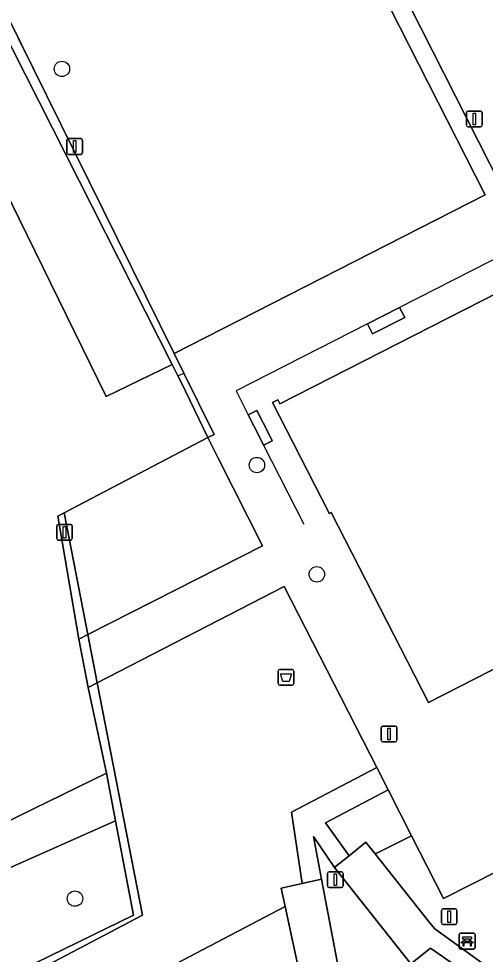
# Model space of a CAD drawing. Extents: x 158835 to 160077, y 386387 to 387778.
# Drawn here: x 159546.4 to 159576, y 387133.1 to 387192.5 of the extents above; entities that cross this region are included whole.
import ezdxf

# ---------------------------------------------------------------- set-up
doc = ezdxf.new("R2010")
doc.units = 0
for name, color, linetype in [('IMGEO_Afvalbak', 7, 'Continuous'), ('IMGEO_Bank', 7, 'Continuous'), ('IMGEO_Berm_groen', 7, 'Continuous'), ('IMGEO_Boom', 7, 'Continuous'), ('IMGEO_Groenvoorziening', 7, 'Continuous'), ('IMGEO_Haag', 7, 'Continuous'), ('IMGEO_Hek', 7, 'Continuous'), ('IMGEO_Lichtmast', 7, 'Continuous'), ('IMGEO_Muur', 7, 'Continuous'), ('IMGEO_Pand', 7, 'Continuous'), ('IMGEO_Parkeervlak_gesloten', 7, 'Continuous'), ('IMGEO_Rijbaan_lokaal_gesloten', 7, 'Continuous'), ('IMGEO_Voetpad_halfverhard', 7, 'Continuous'), ('IMGEO_Voetpad_open', 7, 'Continuous')]:
    doc.layers.add(name, color=color, linetype=linetype)

msp = doc.modelspace()

# ---------------------------------------------------------------- linework, layer by layer
at = {"layer": 'IMGEO_Afvalbak'}
for p, q in [((159562.855, 387150.3), (159562.855, 387151.1)), ((159562.855, 387151.1), (159562.855, 387150.3)), ((159562.955, 387151.2), (159563.745, 387151.2)), ((159563.745, 387151.2), (159562.955, 387151.2)), ((159563.845, 387151.1), (159563.845, 387150.3)), ((159563.845, 387150.3), (159563.845, 387151.1)), ((159563.745, 387150.2), (159562.955, 387150.2)), ((159562.955, 387150.2), (159563.745, 387150.2))]:
    msp.add_line(p, q, dxfattribs=at)
msp.add_lwpolyline([(159562.998, 387150.914), (159563.702, 387150.914), (159563.553, 387150.444), (159563.147, 387150.444), (159562.998, 387150.914)], dxfattribs=at)
for centre, start, end in [((159562.955, 387151.1), 90, 180), ((159562.955, 387151.1), 90, 180), ((159563.745, 387151.1), 0, 90), ((159563.745, 387151.1), 360, 90), ((159562.955, 387150.3), 180, 270), ((159562.955, 387150.3), 180, 270), ((159563.745, 387150.3), 270, 0), ((159563.745, 387150.3), 270, 0)]:
    msp.add_arc(centre, 0.1, start, end, dxfattribs=at)
at = {"layer": 'IMGEO_Bank'}
for p, q in [((159574.43, 387134.454), (159575.271, 387134.454)), ((159575.271, 387134.454), (159574.43, 387134.454)), ((159574.355, 387133.529), (159574.355, 387134.37)), ((159574.355, 387134.37), (159574.355, 387133.529)), ((159575.052, 387133.852), (159574.659, 387133.852)), ((159574.664, 387133.96), (159574.664, 387134.066)), ((159574.708, 387134.066), (159574.708, 387133.96)), ((159574.996, 387134.072), (159574.714, 387134.072)), ((159574.714, 387133.954), (159574.996, 387133.954)), ((159575.002, 387133.96), (159575.002, 387134.066)), ((159575.046, 387134.066), (159575.046, 387133.96)), ((159575.355, 387134.379), (159575.355, 387133.538)), ((159575.355, 387133.538), (159575.355, 387134.379)), ((159575.28, 387133.454), (159574.439, 387133.454)), ((159574.439, 387133.454), (159575.28, 387133.454))]:
    msp.add_line(p, q, dxfattribs=at)
for points in [[(159574.602, 387133.852), (159574.46, 387133.852), (159574.572, 387133.954), (159574.658, 387133.954)], [(159574.658, 387134.072), (159574.572, 387134.072), (159574.572, 387134.233), (159575.135, 387134.233), (159575.135, 387134.072), (159575.052, 387134.072)], [(159574.652, 387133.845), (159574.652, 387133.638), (159574.609, 387133.638), (159574.609, 387133.845)], [(159575.052, 387133.954), (159575.135, 387133.954), (159575.247, 387133.852), (159575.108, 387133.852)], [(159575.102, 387133.845), (159575.102, 387133.638), (159575.058, 387133.638), (159575.058, 387133.845)]]:
    msp.add_lwpolyline(points, dxfattribs=at)
for centre, radius, start, end in [((159574.433, 387134.376), 0.0779, 92.4484, 184.28452), ((159574.433, 387134.376), 0.0779, 92.4484, 184.28452), ((159575.277, 387134.376), 0.0779, 2.4484, 94.28452), ((159575.277, 387134.376), 0.0779, 2.4484, 94.28452), ((159574.602, 387133.845), 0.00671, 2.89567, 87.10433), ((159574.659, 387133.845), 0.00671, 92.89567, 177.10433), ((159574.657, 387134.065), 0.00671, 2.89567, 87.10433), ((159574.657, 387133.961), 0.00671, 272.89567, 357.10433), ((159574.714, 387134.065), 0.00671, 92.89567, 177.10433), ((159574.714, 387133.961), 0.00671, 182.89567, 267.10433), ((159574.996, 387134.065), 0.00671, 2.89567, 87.10433), ((159574.996, 387133.961), 0.00671, 272.89567, 357.10433), ((159575.053, 387134.065), 0.00671, 92.89567, 177.10433), ((159575.053, 387133.961), 0.00671, 182.89567, 267.10433), ((159575.051, 387133.845), 0.00671, 2.89567, 87.10433), ((159575.108, 387133.845), 0.00671, 92.89567, 177.10433), ((159574.433, 387133.532), 0.0779, 182.4484, 274.28452), ((159574.433, 387133.532), 0.0779, 182.4484, 274.28452), ((159575.277, 387133.532), 0.0779, 272.4484, 4.28452), ((159575.277, 387133.532), 0.0779, 272.4484, 4.28452)]:
    msp.add_arc(centre, radius, start, end, dxfattribs=at)
at = {"layer": 'IMGEO_Berm_groen'}
msp.add_lwpolyline([(159545.455, 387193.094), (159543.295, 387197.466), (159542.838, 387197.235), (159542.648, 387197.139), (159543.402, 387195.647), (159556.115, 387170.566), (159556.486, 387169.833), (159556.691, 387169.429), (159558.393, 387165.922), (159558.781, 387166.121), (159556.866, 387169.998), (159556.247, 387171.251)], close=True, dxfattribs=at)
at = {"layer": 'IMGEO_Boom'}
for centre in [(159549.121, 387189.319), (159561.504, 387164.175), (159565.311, 387157.24), (159549.951, 387136.657)]:
    msp.add_circle(centre, 0.489, dxfattribs=at)
at = {"layer": 'IMGEO_Groenvoorziening'}
for points in [[(159577.338, 387216.22), (159577.041, 387216.379), (159576.743, 387216.529), (159576.443, 387216.658), (159576.139, 387216.757), (159575.832, 387216.816), (159575.64, 387216.827), (159575.201, 387216.785), (159574.881, 387216.723), (159570.432, 387214.451), (159562.636, 387210.271), (159568.281, 387199.118), (159577.032, 387181.829), (159591.224, 387189.034)], [(159561.585, 387209.708), (159556.718, 387207.099), (159557.223, 387206.087), (159559.58, 387207.353), (159560.655, 387207.902), (159563.538, 387202.36), (159545.455, 387193.094), (159556.247, 387171.251), (159575.995, 387181.335), (159562.731, 387207.414)], [(159559.068, 387164.561), (159558.724, 387165.239), (159558.393, 387165.922), (159549.259, 387161.146), (159550.765, 387153.417), (159561.861, 387159.049)], [(159549.259, 387161.146), (159548.863, 387160.939), (159550.192, 387153.126), (159550.765, 387153.417)], [(159569.832, 387143.557), (159565.857, 387141.47), (159567.361, 387139.379), (159568.43, 387140.228), (159568.491, 387140.152), (159569.017, 387139.489), (159569.254, 387139.606), (159571.327, 387140.633)]]:
    msp.add_lwpolyline(points, close=True, dxfattribs=at)
for points in [[(159563.306, 387136.146), (159563.054, 387137.321), (159564.382, 387137.62), (159563.706, 387142.138), (159569.109, 387144.972), (159563.232, 387156.466), (159551.362, 387150.353), (159554.237, 387135.602), (159533.975, 387124.956)], [(159609.89, 387099.368), (159587.559, 387143.504), (159588.805, 387144.197), (159588.69, 387144.418), (159573.359, 387136.658), (159571.327, 387140.633), (159569.254, 387139.606), (159569.017, 387139.489), (159572.466, 387135.143), (159572.796, 387134.727), (159575.794, 387132.584)], [(159575.005, 387131.765), (159574.746, 387131.955), (159572.53, 387133.511), (159571.279, 387132.518), (159566.424, 387138.636), (159565.102, 387140.592), (159565.612, 387137.896), (159567.508, 387127.885)], [(159552.322, 387130.406), (159552.442, 387130.469), (159563.306, 387136.146)], [(159563.306, 387136.146), (159552.442, 387130.469), (159552.322, 387130.406)], [(159565.252, 387127.093), (159563.306, 387136.146)]]:
    msp.add_lwpolyline(points, dxfattribs=at)
at = {"layer": 'IMGEO_Haag'}
msp.add_lwpolyline([(159545.455, 387193.094), (159543.295, 387197.466), (159542.838, 387197.235), (159542.648, 387197.139), (159543.402, 387195.647), (159556.115, 387170.566), (159556.486, 387169.833), (159556.866, 387169.998), (159556.247, 387171.251)], close=True, dxfattribs=at)
at = {"layer": 'IMGEO_Hek'}
for points in [[(159556.247, 387171.251), (159543.295, 387197.466), (159542.838, 387197.235)], [(159558.765, 387166.153), (159556.866, 387169.998), (159556.247, 387171.251)], [(159550.765, 387153.417), (159549.259, 387161.146), (159558.391, 387165.921)], [(159558.391, 387165.921), (159558.777, 387166.119)], [(159551.362, 387150.353), (159550.765, 387153.417)], [(159554.237, 387135.602), (159551.362, 387150.353)], [(159554.237, 387135.602), (159533.975, 387124.956)]]:
    msp.add_lwpolyline(points, dxfattribs=at)
at = {"layer": 'IMGEO_Lichtmast'}
for p, q in [((159574.812, 387185.743), (159574.812, 387186.543)), ((159574.812, 387186.543), (159574.812, 387185.743)), ((159574.912, 387186.643), (159575.702, 387186.643)), ((159575.702, 387186.643), (159574.912, 387186.643)), ((159575.802, 387186.543), (159575.802, 387185.743)), ((159575.802, 387185.743), (159575.802, 387186.543)), ((159575.702, 387185.643), (159574.912, 387185.643)), ((159574.912, 387185.643), (159575.702, 387185.643)), ((159549.531, 387184.891), (159550.321, 387184.891)), ((159550.321, 387184.891), (159549.531, 387184.891)), ((159549.431, 387183.991), (159549.431, 387184.791)), ((159549.431, 387184.791), (159549.431, 387183.991)), ((159550.421, 387184.791), (159550.421, 387183.991)), ((159550.421, 387183.991), (159550.421, 387184.791)), ((159550.321, 387183.891), (159549.531, 387183.891)), ((159549.531, 387183.891), (159550.321, 387183.891)), ((159548.79, 387159.508), (159548.79, 387160.308)), ((159548.79, 387160.308), (159548.79, 387159.508)), ((159548.89, 387160.408), (159549.68, 387160.408)), ((159549.68, 387160.408), (159548.89, 387160.408)), ((159549.78, 387160.308), (159549.78, 387159.508)), ((159549.78, 387159.508), (159549.78, 387160.308)), ((159549.68, 387159.408), (159548.89, 387159.408)), ((159548.89, 387159.408), (159549.68, 387159.408)), ((159569.398, 387146.707), (159569.398, 387147.507)), ((159569.398, 387147.507), (159569.398, 387146.707)), ((159569.498, 387147.607), (159570.288, 387147.607)), ((159570.288, 387147.607), (159569.498, 387147.607)), ((159570.388, 387147.507), (159570.388, 387146.707)), ((159570.388, 387146.707), (159570.388, 387147.507)), ((159570.288, 387146.607), (159569.498, 387146.607)), ((159569.498, 387146.607), (159570.288, 387146.607)), ((159565.984, 387137.456), (159565.984, 387138.256)), ((159565.984, 387138.256), (159565.984, 387137.456)), ((159566.084, 387138.356), (159566.874, 387138.356)), ((159566.874, 387138.356), (159566.084, 387138.356)), ((159566.974, 387138.256), (159566.974, 387137.456)), ((159566.974, 387137.456), (159566.974, 387138.256)), ((159566.874, 387137.356), (159566.084, 387137.356)), ((159566.084, 387137.356), (159566.874, 387137.356)), ((159573.217, 387135.109), (159573.217, 387135.909)), ((159573.217, 387135.909), (159573.217, 387135.109)), ((159573.317, 387136.009), (159574.107, 387136.009)), ((159574.107, 387136.009), (159573.317, 387136.009)), ((159574.207, 387135.909), (159574.207, 387135.109)), ((159574.207, 387135.109), (159574.207, 387135.909)), ((159574.107, 387135.009), (159573.317, 387135.009)), ((159573.317, 387135.009), (159574.107, 387135.009))]:
    msp.add_line(p, q, dxfattribs=at)
for points in [[(159575.232, 387186.518), (159575.382, 387186.518), (159575.382, 387185.768), (159575.232, 387185.768), (159575.232, 387186.518)], [(159549.851, 387184.766), (159550.001, 387184.766), (159550.001, 387184.016), (159549.851, 387184.016), (159549.851, 387184.766)], [(159549.21, 387160.283), (159549.36, 387160.283), (159549.36, 387159.533), (159549.21, 387159.533), (159549.21, 387160.283)], [(159569.818, 387147.482), (159569.968, 387147.482), (159569.968, 387146.732), (159569.818, 387146.732), (159569.818, 387147.482)], [(159566.404, 387138.231), (159566.554, 387138.231), (159566.554, 387137.481), (159566.404, 387137.481), (159566.404, 387138.231)], [(159573.637, 387135.884), (159573.787, 387135.884), (159573.787, 387135.134), (159573.637, 387135.134), (159573.637, 387135.884)]]:
    msp.add_lwpolyline(points, dxfattribs=at)
for centre, start, end in [((159574.912, 387186.543), 90, 180), ((159574.912, 387186.543), 90, 180), ((159575.702, 387186.543), 0, 90), ((159575.702, 387186.543), 360, 90), ((159574.912, 387185.743), 180, 270), ((159574.912, 387185.743), 180, 270), ((159575.702, 387185.743), 270, 0), ((159575.702, 387185.743), 270, 0), ((159549.531, 387184.791), 90, 180), ((159549.531, 387184.791), 90, 180), ((159550.321, 387184.791), 0, 90), ((159550.321, 387184.791), 360, 90), ((159549.531, 387183.991), 180, 270), ((159549.531, 387183.991), 180, 270), ((159550.321, 387183.991), 270, 0), ((159550.321, 387183.991), 270, 0), ((159548.89, 387160.308), 90, 180), ((159548.89, 387160.308), 90, 180), ((159549.68, 387160.308), 0, 90), ((159549.68, 387160.308), 360, 90), ((159548.89, 387159.508), 180, 270), ((159548.89, 387159.508), 180, 270), ((159549.68, 387159.508), 270, 0), ((159549.68, 387159.508), 270, 0), ((159569.498, 387147.507), 90, 180), ((159569.498, 387147.507), 90, 180), ((159570.288, 387147.507), 0, 90), ((159570.288, 387147.507), 360, 90), ((159569.498, 387146.707), 180, 270), ((159569.498, 387146.707), 180, 270), ((159570.288, 387146.707), 270, 0), ((159570.288, 387146.707), 270, 0), ((159566.084, 387138.256), 90, 180), ((159566.084, 387138.256), 90, 180), ((159566.874, 387138.256), 0, 90), ((159566.874, 387138.256), 360, 90), ((159566.084, 387137.456), 180, 270), ((159566.084, 387137.456), 180, 270), ((159566.874, 387137.456), 270, 0), ((159566.874, 387137.456), 270, 0), ((159573.317, 387135.909), 90, 180), ((159573.317, 387135.909), 90, 180), ((159574.107, 387135.909), 0, 90), ((159574.107, 387135.909), 360, 90), ((159573.317, 387135.109), 180, 270), ((159573.317, 387135.109), 180, 270), ((159574.107, 387135.109), 270, 0), ((159574.107, 387135.109), 270, 0)]:
    msp.add_arc(centre, 0.1, start, end, dxfattribs=at)
at = {"layer": 'IMGEO_Muur'}
for points in [[(159577.424, 387177.672), (159570.563, 387174.176)], [(159568.517, 387173.144), (159560.179, 387168.885), (159560.955, 387167.362)], [(159561.932, 387165.435), (159564.486, 387160.425)]]:
    msp.add_lwpolyline(points, dxfattribs=at)
for points in [[(159568.517, 387173.144), (159568.836, 387172.505), (159570.892, 387173.531), (159570.563, 387174.176)], [(159562.476, 387165.722), (159562.281, 387166.106), (159561.498, 387167.644), (159560.955, 387167.362), (159561.726, 387165.842), (159561.932, 387165.435)]]:
    msp.add_lwpolyline(points, close=True, dxfattribs=at)
at = {"layer": 'IMGEO_Pand'}
msp.add_lwpolyline([(159577.801, 387175.857), (159577.897, 387175.668), (159562.957, 387168.061), (159562.826, 387168.318), (159562.501, 387168.153), (159566.041, 387161.202), (159566.091, 387161.104), (159566.225, 387161.172), (159572.395, 387149.094), (159591.185, 387158.692), (159591.249, 387158.568), (159591.347, 387158.618), (159597.785, 387161.907), (159597.659, 387162.154), (159591.291, 387174.62), (159587.963, 387181.133), (159587.725, 387181.01), (159578.245, 387176.084)], close=True, dxfattribs=at)
at = {"layer": 'IMGEO_Parkeervlak_gesloten'}
msp.add_lwpolyline([(159543.402, 387195.647), (159542.648, 387197.139), (159537.037, 387194.305), (159539.162, 387190.099), (159540.952, 387191.004), (159542.409, 387187.939), (159546.408, 387179.792), (159551.938, 387168.52), (159556.115, 387170.566)], close=True, dxfattribs=at)
at = {"layer": 'IMGEO_Rijbaan_lokaal_gesloten'}
for points in [[(159558.393, 387165.922), (159556.691, 387169.429), (159556.486, 387169.833), (159556.115, 387170.566), (159551.938, 387168.52), (159546.408, 387179.792), (159542.409, 387187.939), (159540.952, 387191.004), (159539.162, 387190.099), (159537.037, 387194.305), (159536.958, 387194.265), (159534.65, 387193.099), (159532.381, 387197.455), (159531.194, 387199.734), (159525.063, 387196.711)], [(159537.876, 387139.851), (159533.841, 387137.798), (159518.582, 387130.529), (159518.421, 387130.843), (159517.434, 387130.332), (159517.849, 387129.521), (159518.506, 387128.279), (159519.478, 387128.777), (159523.26, 387130.622), (159525.545, 387131.737), (159526.714, 387132.308), (159551.953, 387144.624), (159550.792, 387150.059), (159550.192, 387153.126), (159548.863, 387160.939), (159549.259, 387161.146), (159558.393, 387165.922)]]:
    msp.add_lwpolyline(points, dxfattribs=at)
at = {"layer": 'IMGEO_Voetpad_halfverhard'}
msp.add_lwpolyline([(159569.832, 387143.557), (159569.109, 387144.972), (159563.706, 387142.138), (159564.382, 387137.62), (159565.612, 387137.896), (159565.102, 387140.592), (159566.424, 387138.636), (159566.475, 387138.676), (159567.361, 387139.379), (159565.857, 387141.47)], close=True, dxfattribs=at)
for points in [[(159575.794, 387132.584), (159572.796, 387134.727), (159572.466, 387135.143), (159569.017, 387139.489), (159568.491, 387140.152), (159568.43, 387140.228), (159567.361, 387139.379), (159566.475, 387138.676), (159566.424, 387138.636), (159571.279, 387132.518), (159572.53, 387133.511), (159574.746, 387131.955), (159575.005, 387131.765)], [(159567.508, 387127.885), (159565.612, 387137.896), (159564.382, 387137.62), (159563.054, 387137.321), (159563.306, 387136.146), (159565.252, 387127.093)]]:
    msp.add_lwpolyline(points, dxfattribs=at)
at = {"layer": 'IMGEO_Voetpad_open'}
for points in [[(159591.224, 387189.034), (159577.032, 387181.829), (159568.281, 387199.118), (159562.636, 387210.271), (159570.432, 387214.451), (159574.881, 387216.723), (159575.201, 387216.785), (159575.64, 387216.827), (159575.832, 387216.816), (159576.139, 387216.757), (159576.443, 387216.658), (159576.743, 387216.529), (159577.041, 387216.379), (159577.338, 387216.22)], [(159572.395, 387149.094), (159566.225, 387161.172), (159566.091, 387161.104), (159566.041, 387161.202), (159562.501, 387168.153), (159562.826, 387168.318), (159562.957, 387168.061), (159577.897, 387175.668), (159577.801, 387175.857), (159578.245, 387176.084), (159587.725, 387181.01), (159587.963, 387181.133), (159591.291, 387174.62), (159597.659, 387162.154), (159597.785, 387161.907), (159591.347, 387158.618), (159591.249, 387158.568), (159591.185, 387158.692)], [(159570.892, 387173.531), (159568.836, 387172.505), (159568.517, 387173.144), (159570.563, 387174.176)], [(159562.476, 387165.722), (159561.932, 387165.435), (159561.726, 387165.842), (159560.955, 387167.362), (159561.498, 387167.644), (159562.281, 387166.106)], [(159551.362, 387150.353), (159550.765, 387153.417), (159550.192, 387153.126), (159550.792, 387150.059)], [(159527.954, 387129.728), (159527.052, 387131.599), (159526.714, 387132.308), (159525.545, 387131.737), (159526.88, 387129.202), (159529.287, 387124.623), (159530.095, 387123.087), (159533.975, 387124.956), (159554.237, 387135.602), (159551.362, 387150.353), (159550.792, 387150.059), (159551.953, 387144.624), (159552.527, 387141.595), (159553.66, 387135.615), (159531.573, 387124.829), (159530.553, 387124.331)], [(159543.785, 387137.722), (159552.527, 387141.595), (159551.953, 387144.624), (159526.714, 387132.308), (159527.052, 387131.599), (159527.954, 387129.728), (159528.216, 387129.856), (159535.874, 387133.605)], [(159553.66, 387135.615), (159552.527, 387141.595), (159543.785, 387137.722), (159535.874, 387133.605), (159528.216, 387129.856), (159527.954, 387129.728), (159530.553, 387124.331), (159531.573, 387124.829)]]:
    msp.add_lwpolyline(points, close=True, dxfattribs=at)
msp.add_lwpolyline([(159562.731, 387207.414), (159575.995, 387181.335), (159556.247, 387171.251), (159556.866, 387169.998), (159558.781, 387166.121), (159558.393, 387165.922), (159558.724, 387165.239), (159559.068, 387164.561), (159561.861, 387159.049), (159550.765, 387153.417), (159551.362, 387150.353), (159563.232, 387156.466), (159569.109, 387144.972), (159569.832, 387143.557), (159571.327, 387140.633), (159573.359, 387136.658), (159588.69, 387144.418)], dxfattribs=at)

doc.saveas('drawing.dxf')
